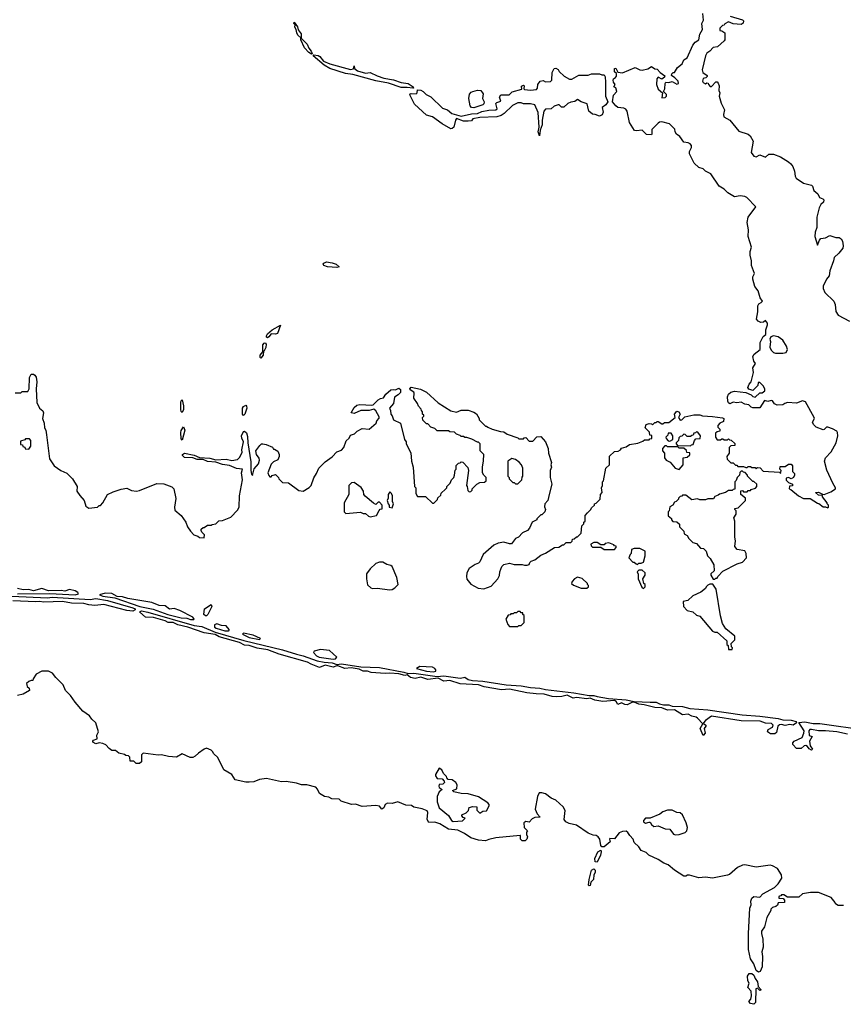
# Model space of a CAD drawing. Extents: x 2386423 to 2568864, y 578392 to 761999.
# Tile 368 of 454: x 2511304 to 2518450, y 695290 to 703839. Entities that reach past the tile are written whole.
import ezdxf

# ---------------------------------------------------------------- set-up
doc = ezdxf.new("R2010")
doc.units = 0

msp = doc.modelspace()

# ---------------------------------------------------------------- linework, layer by layer
at = {"layer": '0CON05XD'}
for points in [[(2517737, 701383), (2517750, 701395), (2517730, 701425), (2517711.2, 701485), (2517683.2, 701523.2), (2517664, 701585), (2517666, 701605), (2517680, 701635), (2517653.8, 701705), (2517653.6, 701746.4), (2517642, 701795), (2517642, 701825), (2517653.8, 701865), (2517624, 701955), (2517626.7, 702015), (2517617, 702077), (2517623.3, 702125), (2517690, 702215), (2517612.5, 702295), (2517595, 702303.3), (2517555, 702308.8), (2517505, 702300), (2517446.7, 702335), (2517415, 702366.2), (2517372, 702392), (2517301.7, 702501.7), (2517255, 702522.5), (2517233.6, 702543.6), (2517196.4, 702556.4), (2517155, 702592.5), (2517116.7, 702675), (2517116.7, 702695), (2517131.7, 702728.3), (2517132, 702745), (2517121.2, 702761.2), (2517105, 702770), (2517065, 702776.7), (2517031.2, 702825), (2517003.3, 702845), (2516991.2, 702865), (2516988.8, 702888.8), (2516942.5, 702935), (2516875, 702951.2), (2516855, 702948.8), (2516845, 702940), (2516790, 702885), (2516790, 702845), (2516785, 702840), (2516743, 702843), (2516705, 702880), (2516655, 702872.5), (2516637, 702877), (2516596.1, 702946.1), (2516574.1, 703044.1), (2516562, 703062), (2516545, 703070), (2516495, 703076), (2516475, 703089.4), (2516446.8, 703125), (2516455, 703183.3), (2516483.8, 703216.2), (2516476, 703246), (2516460, 703255), (2516470, 703275), (2516455, 703297.5), (2516451.9, 703315), (2516455, 703325.8), (2516474.2, 703335.8), (2516481.7, 703348.3), (2516480.7, 703370.7), (2516464.2, 703385), (2516464.2, 703415), (2516475, 703416.7), (2516493.3, 703383.3), (2516535, 703376.7), (2516645, 703423.3), (2516685, 703402.5), (2516705, 703400), (2516755, 703413.3), (2516785, 703432.5), (2516815, 703412.5), (2516835, 703410), (2516860.7, 703380.7), (2516901.7, 703351.7), (2516899.3, 703340.7), (2516875, 703322.5), (2516845, 703340), (2516832.5, 703325), (2516830, 703275), (2516843.3, 703235), (2516880, 703205), (2516875, 703160), (2516905, 703163.8), (2516916.7, 703175), (2516915, 703190), (2516890, 703215), (2516901.7, 703238.3), (2516903.3, 703285), (2516910, 703295), (2516935, 703292.5), (2516965, 703302.5), (2517005, 703280), (2517020, 703285), (2517017.5, 703305), (2516987.5, 703335), (2516960, 703355), (2516961.7, 703368.3), (2516975, 703380), (2516985, 703380), (2517012.5, 703425), (2517052.5, 703455), (2517065, 703490), (2517095, 703507.5), (2517143, 703617), (2517165, 703643.3), (2517197.5, 703665), (2517206.1, 703713.9), (2517227.5, 703755), (2517222.5, 703805), (2517237.5, 703835), (2517231.7, 703891.7)], [(2517468.3, 703868.3), (2517575, 703837.5), (2517585, 703830), (2517580.7, 703809.3), (2517565, 703797.5), (2517493.6, 703803.6), (2517455, 703820), (2517421.7, 703801.7), (2517415, 703790), (2517401.7, 703788.3), (2517380, 703765), (2517380, 703745), (2517395, 703742.5), (2517422.5, 703725), (2517422.5, 703665), (2517417.5, 703655), (2517358.3, 703601.7), (2517321.7, 703598.3), (2517292.5, 703565), (2517265, 703546.7), (2517254.2, 703525.8), (2517224.2, 703404.2), (2517231.2, 703381.2), (2517270, 703355), (2517270, 703345), (2517257, 703333), (2517235, 703327.5), (2517227.5, 703305), (2517235, 703292.5), (2517253, 703283), (2517265, 703290), (2517278.3, 703288.3), (2517280, 703275), (2517295, 703260), (2517305, 703260), (2517345, 703300), (2517355, 703300), (2517365, 703287.5), (2517372, 703265), (2517370, 703225), (2517378.8, 703205), (2517374, 703175), (2517378, 703155), (2517390, 703115), (2517420, 703055), (2517411.2, 703015), (2517413.3, 702995), (2517465, 702966.2), (2517542.1, 702872.1), (2517625, 702844.2), (2517641.3, 702831.3), (2517668.1, 702785), (2517650, 702685), (2517673, 702653), (2517695, 702646.7), (2517725, 702665.8), (2517773.6, 702646.4), (2517805, 702670.8), (2517845, 702670), (2517905, 702646.9), (2517974, 702605), (2517995, 702588), (2518010.6, 702565), (2518026.9, 702525), (2518030.9, 702480.9), (2518041.8, 702461.8), (2518105, 702419.2), (2518173, 702403), (2518182.5, 702392.5), (2518194.5, 702354.5), (2518227.5, 702327.5), (2518243.8, 702295), (2518273.6, 702283.6), (2518280, 702275), (2518276.7, 702255), (2518255, 702233.3), (2518241.4, 702205), (2518220, 702125), (2518219.2, 702035), (2518204.3, 701995), (2518202.5, 701955), (2518225, 701880), (2518242.5, 701925), (2518255, 701940), (2518295, 701943.8), (2518333.9, 701966.1), (2518385, 701948.8), (2518415, 701946.7), (2518432.5, 701935), (2518442.5, 701915), (2518450, 701875), (2518446.7, 701855), (2518409.7, 701810.3), (2518370, 701775), (2518365.7, 701745), (2518331.7, 701658.3), (2518325.8, 701615), (2518303.8, 701585), (2518276.1, 701523.9), (2518276.2, 701505), (2518289.3, 701469.3), (2518368.8, 701395), (2518378.8, 701365), (2518383.8, 701305), (2518405, 701274), (2518505, 701220.8)], [(2513835, 703540), (2513811.4, 703555), (2513775.6, 703595), (2513744, 703665), (2513742.5, 703682.5), (2513717.5, 703705), (2513707.5, 703725), (2513702.9, 703752.9), (2513690.8, 703775), (2513693, 703793), (2513683.8, 703805), (2513685, 703817.5), (2513715, 703776.7), (2513721.2, 703751.2), (2513745.8, 703715), (2513747.5, 703677.5), (2513797, 703627), (2513812.2, 703592.2), (2513834, 703565), (2513842.5, 703545), (2513835, 703540)], [(2514715, 703243.3), (2514665, 703251.2), (2514615, 703248.8), (2514505, 703288), (2514395, 703308), (2514195, 703364), (2514132.1, 703372.1), (2513995, 703415.8), (2513944.5, 703444.5), (2513851.2, 703525), (2513855, 703532.5), (2513895, 703528), (2513909.5, 703519.5), (2513939.7, 703479.7), (2513995, 703455.8), (2514175, 703406), (2514199.3, 703410.7), (2514205, 703437.5), (2514210, 703415), (2514234.3, 703394.3), (2514304.3, 703374.3), (2514345, 703380), (2514405, 703350), (2514462.1, 703332.1), (2514548, 703318), (2514615, 703294), (2514675.9, 703285.9), (2514717.5, 703255), (2514720, 703245), (2514715, 703243.3)], [(2515815, 702830), (2515803.6, 702865), (2515810, 702905), (2515803, 703033), (2515775, 703100), (2515735, 703107.5), (2515675, 703107.5), (2515655, 703117.5), (2515625, 703117.5), (2515580, 703095), (2515506.1, 703023.9), (2515481.7, 703008.3), (2515445, 702996.7), (2515295, 702990), (2515235, 702977.5), (2515225, 702960), (2515195, 702957.5), (2515155, 702957.5), (2515095, 702980), (2515084.2, 702965.8), (2515071.2, 702905), (2515056.9, 702893.1), (2515045, 702891.9), (2514968.8, 702935), (2514885, 702994), (2514835, 703008.8), (2514730, 703105), (2514688.8, 703185), (2514692.5, 703195), (2514701.7, 703198.3), (2514745.5, 703194.5), (2514754, 703205), (2514755, 703230), (2514785, 703225.8), (2514805, 703215.8), (2514830.6, 703190.6), (2514870.4, 703170.4), (2514971.1, 703071.1), (2515015.9, 703055.9), (2515054.4, 703024.4), (2515135, 703001.9), (2515225, 703020), (2515276.9, 703023.1), (2515315, 703041.1), (2515375, 703052.9), (2515435, 703056.7), (2515447.5, 703065), (2515435, 703110), (2515445, 703120), (2515478.3, 703131.7), (2515467.5, 703165), (2515480, 703185), (2515550, 703185), (2515578.3, 703211.7), (2515660, 703235), (2515658.3, 703261.7), (2515675, 703270), (2515680, 703265), (2515678.3, 703238.3), (2515685, 703232.5), (2515735, 703226.7), (2515787, 703233), (2515797.5, 703245), (2515800, 703275), (2515820, 703305), (2515845, 703310), (2515865, 703300), (2515908.3, 703301.7), (2515920, 703315), (2515925, 703380), (2515942.5, 703415), (2515955, 703417.5), (2515976.4, 703406.4), (2515985, 703390), (2516027, 703347), (2516075, 703322.5), (2516095, 703322.5), (2516155, 703357.5), (2516235, 703357.5), (2516265, 703370), (2516335, 703370), (2516355, 703360), (2516375, 703360), (2516383, 703343), (2516388.1, 703295), (2516385.6, 703175), (2516405.6, 703125), (2516389.5, 703100.5), (2516357.5, 703075), (2516366, 703035), (2516358.3, 703011.7), (2516335, 703000), (2516297, 703017), (2516275, 703017.5), (2516243.3, 703045), (2516233.6, 703083.6), (2516228.8, 703108.8), (2516174.2, 703124.2), (2516144.2, 703145.8), (2516121.7, 703128.3), (2516085, 703123.3), (2516059.3, 703110.7), (2516025, 703080), (2516005, 703080), (2515985, 703100), (2515975, 703100), (2515941.7, 703088.3), (2515913.9, 703066.1), (2515865, 703063.3), (2515850.8, 703045), (2515837.3, 702965), (2515838.2, 702925), (2515820.6, 702879.4), (2515815, 702830)], [(2515245, 703072.9), (2515225, 703075.6), (2515212, 703092), (2515201.5, 703155), (2515207.4, 703192.6), (2515220.7, 703209.3), (2515234.7, 703215.3), (2515275, 703227.3), (2515304.5, 703224.5), (2515324.4, 703195), (2515320, 703155), (2515333.1, 703125), (2515332.2, 703107.8), (2515321.8, 703098.2), (2515245, 703072.9)], [(2514055, 701685.8), (2513975, 701692.9), (2513943.6, 701703.6), (2513938.6, 701715), (2513943.9, 701726.1), (2513965, 701735.5), (2514015, 701729.1), (2514051.2, 701715), (2514075, 701692.5), (2514055, 701685.8)], [(2513413.6, 700156.4), (2513441.7, 700151.7), (2513498.3, 700128.3), (2513505, 700110), (2513515, 700110), (2513543, 700093), (2513556.7, 700065), (2513556.7, 700045), (2513543.9, 700016.1), (2513505, 699999.2), (2513485, 699980), (2513457.5, 699905), (2513465, 699880), (2513475, 699870), (2513485, 699870), (2513495, 699880), (2513525, 699890), (2513550, 699865), (2513551.7, 699851.7), (2513585, 699820), (2513635, 699817.5), (2513725, 699750), (2513765, 699746.7), (2513815, 699776.2), (2513833.8, 699795), (2513855, 699860), (2513880.7, 699899.3), (2513900, 699945), (2513955, 700000), (2514016.2, 700043.8), (2514055, 700086.7), (2514095, 700102.5), (2514117.5, 700125), (2514136.4, 700183.6), (2514162.5, 700205), (2514175, 700232.5), (2514208.3, 700241.7), (2514232.5, 700265), (2514275, 700290), (2514335.7, 700284.3), (2514397.5, 700335), (2514403, 700357), (2514421.7, 700378.3), (2514421.7, 700391.7), (2514393.6, 700443.6), (2514377, 700457), (2514335, 700446.7), (2514265, 700446.7), (2514205, 700420), (2514180, 700425), (2514207, 700473), (2514228.3, 700491.7), (2514255, 700497.5), (2514358.3, 700491.7), (2514370, 700495), (2514413, 700537), (2514435, 700550), (2514460, 700555), (2514482, 700588), (2514525.7, 700624.3), (2514545, 700629.2), (2514565, 700626), (2514595, 700640), (2514609.3, 700629.3), (2514608.6, 700601.4), (2514589.1, 700580.9), (2514555, 700560), (2514547.5, 700505), (2514512.5, 700465), (2514522, 700445), (2514523.8, 700413.8), (2514535, 700400), (2514547.5, 700365), (2514607, 700337), (2514643.3, 700195), (2514657.5, 700175), (2514657.5, 700155), (2514697, 700077), (2514702.5, 700005), (2514717.5, 699955), (2514730, 699785), (2514740, 699775), (2514740, 699725), (2514755, 699700), (2514825, 699700), (2514885, 699640), (2514898.3, 699641.7), (2514928.3, 699671.7), (2514931.7, 699688.3), (2514958.3, 699711.7), (2514961.7, 699728.3), (2514998.3, 699761.7), (2515010, 699775), (2515010, 699785), (2515040, 699815), (2515050, 699845), (2515070, 699865), (2515077, 699883), (2515083, 699927), (2515090, 699935), (2515091.7, 699968.3), (2515111.7, 699988.3), (2515125, 699990), (2515135, 700000), (2515148.3, 699998.3), (2515191.7, 699951.7), (2515197.5, 699925), (2515180, 699795), (2515187, 699787), (2515191.7, 699751.7), (2515205, 699740), (2515218.3, 699741.7), (2515230, 699755), (2515230, 699765), (2515270, 699805), (2515295, 699820), (2515337, 699823), (2515350, 699835), (2515350, 699865), (2515330, 699885), (2515320, 699905), (2515320, 699955), (2515328.3, 700008.3), (2515330, 700065), (2515300, 700095), (2515300, 700155), (2515285, 700170), (2515275, 700170), (2515227, 700197), (2515185, 700210), (2515165, 700210), (2515155, 700220), (2515135, 700220), (2515125, 700230), (2515095, 700240), (2515077, 700257), (2515035, 700260), (2515025, 700270), (2514925, 700270), (2514905, 700290), (2514871.7, 700301.7), (2514845, 700330), (2514835, 700330), (2514801.7, 700361.7), (2514800, 700385), (2514810, 700395), (2514810, 700405), (2514800, 700415), (2514800, 700435), (2514790, 700445), (2514788.3, 700458.3), (2514763, 700483), (2514757, 700507), (2514723, 700553), (2514727.5, 700595), (2514722.5, 700605), (2514691.4, 700625), (2514689.2, 700635), (2514701.1, 700648.9), (2514781.4, 700631.4), (2514834.2, 700604.2), (2514935, 700512.5), (2515045, 700442.5), (2515095, 700432.5), (2515135, 700447.5), (2515195, 700447.5), (2515245, 700430), (2515266.4, 700416.4), (2515290, 700375), (2515290, 700365), (2515345, 700310), (2515355, 700310), (2515365, 700300), (2515403.6, 700283.6), (2515475, 700262.5), (2515505, 700260), (2515535, 700240), (2515627.5, 700207.5), (2515635, 700200), (2515675, 700200), (2515681.7, 700208.3), (2515695, 700210), (2515725, 700180), (2515755, 700180), (2515791.7, 700218.3), (2515825, 700220), (2515867.5, 700175), (2515890, 700115), (2515892.5, 700075), (2515917.5, 699995), (2515912.5, 699975), (2515917.5, 699955), (2515907.5, 699925), (2515907.5, 699865), (2515920, 699805), (2515897.5, 699715), (2515887, 699663), (2515860, 699635), (2515858.3, 699608.3), (2515867.5, 699585), (2515860, 699565), (2515835, 699540), (2515825, 699540), (2515790, 699505), (2515790, 699495), (2515750, 699475), (2515727, 699423), (2515710, 699405), (2515667, 699383), (2515633, 699347), (2515607, 699333), (2515571.7, 699288.3), (2515555, 699287.5), (2515505, 699302.5), (2515455, 699292.5), (2515417.5, 699275), (2515325, 699196.2), (2515297, 699133), (2515285, 699120), (2515255, 699110), (2515202.5, 699075), (2515183.3, 699035), (2515180, 699005), (2515185, 698980), (2515217, 698937), (2515283, 698903), (2515331.7, 698898.3), (2515395, 698920), (2515452.5, 698985), (2515467, 699013), (2515470, 699045), (2515488.3, 699091.7), (2515505, 699110), (2515555, 699120), (2515595, 699107.5), (2515665, 699110), (2515685, 699102.5), (2515707, 699103), (2515725, 699110), (2515730, 699125), (2515743, 699137), (2515775, 699150), (2515825, 699190), (2515865, 699207.5), (2515943, 699257), (2515981.7, 699258.3), (2516015, 699280), (2516025, 699280), (2516045, 699300), (2516085, 699300), (2516098.3, 699311.7), (2516101.7, 699328.3), (2516115, 699330), (2516135, 699350), (2516145, 699350), (2516175, 699380), (2516180, 699445), (2516198.3, 699461.7), (2516200, 699475), (2516210, 699485), (2516210, 699535), (2516231.7, 699558.3), (2516260, 699585), (2516265, 699600), (2516290, 699625), (2516290, 699635), (2516305, 699640), (2516340, 699675), (2516343, 699717), (2516357.5, 699735), (2516352.5, 699775), (2516360, 699795), (2516360, 699825), (2516370, 699835), (2516390, 699945), (2516420, 699975), (2516421.7, 700048.3), (2516465, 700090), (2516497, 700093), (2516516.4, 700103.6), (2516525, 700120), (2516565, 700130), (2516595, 700150), (2516667, 700163), (2516711.7, 700178.3), (2516725, 700190), (2516765, 700190), (2516771.7, 700198.3), (2516788.3, 700201.7), (2516788.3, 700228.3), (2516771.7, 700231.7), (2516768.3, 700258.3), (2516730, 700295), (2516740, 700325), (2516765, 700332.5), (2516785, 700330), (2516795, 700320), (2516815, 700340), (2516825, 700340), (2516835, 700350), (2516845, 700350), (2516875, 700330), (2516885, 700330), (2516898.3, 700341.7), (2516935, 700342.5), (2516992.5, 700385), (2516986.7, 700415), (2517005, 700440), (2517023, 700433), (2517033.3, 700415), (2517020, 700385), (2517035, 700362.5), (2517050, 700365), (2517075, 700390), (2517152.5, 700407.5), (2517205, 700407.5), (2517228.3, 700398.3), (2517315, 700392.5), (2517401.2, 700381.2), (2517412.5, 700375), (2517409.3, 700350.7), (2517380, 700335), (2517360, 700315), (2517361.7, 700301.7), (2517380, 700285), (2517380, 700265), (2517355, 700260), (2517341.7, 700248.3), (2517340, 700215), (2517355, 700190), (2517385, 700190), (2517395, 700200), (2517405, 700200), (2517415, 700190), (2517445, 700190), (2517455, 700200), (2517461.7, 700191.7), (2517478.3, 700188.3), (2517508.3, 700158.3), (2517508.3, 700141.7), (2517475, 700140), (2517460, 700125), (2517460, 700075), (2517440, 700045), (2517441.7, 700021.7), (2517475, 699990), (2517495, 699990), (2517515, 699970), (2517525, 699970), (2517535, 699960), (2517585, 699960), (2517605, 699950), (2517615, 699950), (2517625, 699960), (2517645, 699960), (2517655, 699950), (2517685, 699950), (2517695, 699940), (2517705, 699950), (2517728.3, 699948.3), (2517755, 699920), (2517895, 699910), (2517905, 699900), (2517910, 699925), (2517900, 699935), (2517901.7, 699958.3), (2517945, 699960), (2517975, 699980), (2517998.3, 699978.3), (2518010, 699965), (2518010, 699915), (2518025, 699900), (2518027.5, 699885), (2518016.4, 699863.6), (2517997, 699853), (2517975, 699862.5), (2517953, 699857), (2517955, 699840), (2517975, 699820), (2518010, 699805), (2518008.3, 699791.7), (2517981.7, 699788.3), (2517980, 699765), (2517995, 699760), (2518060, 699705), (2518105, 699682.5), (2518161.7, 699681.7), (2518225, 699640), (2518238.3, 699638.3), (2518275, 699610), (2518295, 699610), (2518315, 699600), (2518320, 699605), (2518320, 699625), (2518310, 699635), (2518310, 699645), (2518270, 699695), (2518268.3, 699708.3), (2518235, 699710), (2518210, 699735), (2518235, 699737.5), (2518268.3, 699718.3), (2518285, 699717.5), (2518340.7, 699739.3), (2518382.5, 699765), (2518383.3, 699775), (2518358.8, 699815), (2518308.3, 699928.3), (2518286.7, 700005), (2518296.7, 700035), (2518345, 700088), (2518388.9, 700165), (2518402.9, 700225), (2518398.8, 700255), (2518392.5, 700265), (2518355, 700286.7), (2518315, 700300), (2518305, 700300), (2518285, 700280), (2518275, 700277.5), (2518215, 700300), (2518190, 700325), (2518182.5, 700345), (2518200, 700375), (2518197.5, 700385), (2518120.7, 700520.7), (2518095, 700530), (2518045, 700510), (2517965, 700516.2), (2517942.5, 700505), (2517925, 700494), (2517875, 700491.4), (2517854.3, 700504.3), (2517835, 700530), (2517825, 700532.5), (2517795, 700523.3), (2517765, 700532.5), (2517725, 700470), (2517665, 700470), (2517650, 700475), (2517630, 700495), (2517595, 700502), (2517565, 700519.2), (2517525, 700511.1), (2517495, 700517.8), (2517465, 700503.8), (2517452.7, 700512.7), (2517447.3, 700527.3), (2517443.8, 700565), (2517452.7, 700587.3), (2517475, 700603.8), (2517505, 700613.3), (2517605, 700602.5), (2517650.8, 700580.8), (2517665, 700566.2), (2517685, 700562), (2517725, 700600), (2517745, 700600), (2517770, 700615), (2517770, 700635), (2517755, 700660), (2517725, 700690), (2517711.7, 700688.3), (2517708.3, 700661.7), (2517665, 700620), (2517630, 700630), (2517622.5, 700645), (2517633.3, 700675), (2517651.2, 700695), (2517670, 700775), (2517666.2, 700815), (2517687.5, 700855), (2517673.8, 700875), (2517666.2, 700915), (2517676.1, 700933.9), (2517730, 700975), (2517730, 701035), (2517755, 701087.5), (2517777.5, 701105), (2517776.7, 701145), (2517791.7, 701188.3), (2517792.5, 701205), (2517775.9, 701225.9), (2517757.3, 701212.7), (2517735, 701210), (2517710.6, 701220.6), (2517697.8, 701237.8), (2517708.3, 701301.7), (2517708.7, 701355), (2517718.1, 701371.9), (2517737, 701383)], [(2513455, 701075.8), (2513445, 701083.3), (2513444.5, 701095), (2513455, 701110.6), (2513494.6, 701145.4), (2513567.3, 701187.3), (2513540.6, 701115), (2513525, 701108.7), (2513485, 701110.6), (2513465, 701084.4), (2513455, 701075.8)], [(2517925, 700942.5), (2517955, 700950), (2517966.7, 700975), (2517956.7, 701005), (2517925, 701057.5), (2517885, 701086.2), (2517845, 701093.8), (2517820, 701085), (2517812.5, 701065), (2517817.5, 701045), (2517812.5, 700995), (2517825, 700970), (2517845, 700950), (2517863, 700943), (2517925, 700942.5)], [(2513395, 700900), (2513390, 700905), (2513391.5, 700925), (2513414, 700956), (2513414.5, 701015), (2513425, 701029.2), (2513435, 701032), (2513442.7, 701022.7), (2513438.5, 700991.5), (2513425, 700963.3), (2513418.3, 700961.7), (2513417.3, 700925), (2513395, 700900)], [(2511265, 700600), (2511315, 700600), (2511325, 700610), (2511375, 700610), (2511387.5, 700635), (2511388.3, 700731.7), (2511405, 700760), (2511425, 700760), (2511435, 700752.5), (2511446.7, 700735), (2511452.5, 700695), (2511446.7, 700635), (2511452.5, 700515), (2511477.5, 700465), (2511504, 700444), (2511511.2, 700425), (2511502.5, 700375), (2511517, 700337), (2511520, 700295), (2511530, 700275), (2511537.5, 700235), (2511562.5, 700025), (2511602.5, 699965), (2511662.5, 699925), (2511712.3, 699902.3), (2511763, 699853), (2511803.8, 699785), (2511800, 699745), (2511825, 699706.2), (2511863.8, 699665), (2511876.7, 699615), (2511905, 699596.7), (2511980, 699605), (2511995, 699620), (2512005, 699620), (2512026.1, 699643.9), (2512065, 699717.5), (2512115, 699740), (2512185, 699763.3), (2512235, 699770), (2512275, 699750), (2512316.4, 699746.4), (2512345, 699752), (2512495, 699812.5), (2512555, 699810), (2512625, 699782), (2512642, 699765), (2512657.7, 699682.3), (2512648.6, 699605), (2512651.3, 699581.3), (2512706.2, 699535), (2512746.2, 699475), (2512760, 699435), (2512785, 699397.5), (2512815, 699367.5), (2512850, 699355), (2512865, 699342.5), (2512905, 699340), (2512907.5, 699365), (2512885, 699390), (2512880, 699405), (2512880, 699415), (2512895, 699430), (2512905, 699430), (2512935, 699450), (2512965, 699450), (2512973, 699457), (2513007, 699463), (2513033, 699487), (2513065, 699490), (2513135, 699520), (2513195, 699580), (2513207.5, 699605), (2513212.5, 699705), (2513236.2, 699845), (2513230, 699905), (2513237.5, 699935), (2513185, 699941.2), (2513125, 699968.6), (2513065, 699977.5), (2513005, 699998), (2512935, 700002.9), (2512895, 700020.8), (2512845, 700021.4), (2512806, 700036), (2512735, 700037.1), (2512716, 700055), (2512716.7, 700065), (2512733.9, 700076.1), (2512817, 700057), (2512865, 700037.5), (2512955, 700031.4), (2513005, 700018.6), (2513095, 700022.9), (2513145, 700012.5), (2513195, 700020), (2513215, 700040), (2513233.3, 700085), (2513232, 700105), (2513245.6, 700175), (2513230.8, 700205), (2513230, 700225), (2513245, 700263.3), (2513255, 700266.7), (2513270.9, 700250.9), (2513280.2, 700220.2), (2513282.7, 700165), (2513310.6, 700000.6), (2513308.8, 699925), (2513315, 699892.5), (2513325, 699880), (2513340, 699940), (2513375, 699981.2), (2513383.8, 700013.8), (2513380.7, 700030.7), (2513357.5, 700065), (2513353.8, 700095), (2513388.3, 700141.7), (2513402.5, 700155), (2513413.6, 700156.4)], [(2512715, 700427.5), (2512705, 700437.5), (2512701.9, 700455), (2512702.2, 700515), (2512705, 700530), (2512715, 700537.5), (2512726.9, 700485), (2512725.5, 700454.5), (2512715, 700427.5)], [(2513245, 700403.3), (2513238.6, 700415), (2513237.5, 700465), (2513245, 700481.4), (2513265, 700492), (2513272.4, 700482.4), (2513273.6, 700465), (2513258.1, 700415), (2513245, 700403.3)], [(2512715, 700187.5), (2512705, 700200), (2512701.5, 700255), (2512705, 700271.2), (2512725, 700302.5), (2512735.6, 700275), (2512715, 700187.5)], [(2516945, 700180), (2516970, 700195), (2516970, 700225), (2516955, 700250), (2516931.7, 700248.3), (2516928.3, 700231.7), (2516910, 700215), (2516911.7, 700201.7), (2516931.7, 700181.7), (2516945, 700180)], [(2517125, 700140), (2517131.7, 700148.3), (2517148.3, 700151.7), (2517160, 700185), (2517171.7, 700198.3), (2517208.3, 700201.7), (2517210, 700225), (2517188.3, 700258.3), (2517175, 700260), (2517168.3, 700251.7), (2517151.7, 700248.3), (2517148.3, 700231.7), (2517135, 700230), (2517125, 700220), (2517095, 700220), (2517078.3, 700238.3), (2517065, 700240), (2517048.3, 700221.7), (2517035, 700220), (2517021.7, 700208.3), (2517020, 700185), (2517000, 700165), (2517000, 700155), (2517011.7, 700141.7), (2517125, 700140)], [(2511385, 700110), (2511400, 700135), (2511400, 700185), (2511388.3, 700198.3), (2511355, 700200), (2511348.3, 700191.7), (2511311.7, 700178.3), (2511311.7, 700151.7), (2511328.3, 700148.3), (2511331.7, 700131.7), (2511348.3, 700128.3), (2511351.7, 700111.7), (2511385, 700110)], [(2517025, 699932.5), (2517060, 699975), (2517060, 700035), (2517095, 700040), (2517118.3, 700061.7), (2517118.3, 700078.3), (2517091.7, 700081.7), (2517088.3, 700098.3), (2517065, 700120), (2517025, 700120), (2517015, 700130), (2516925, 700130), (2516915, 700140), (2516901.7, 700138.3), (2516880, 700115), (2516880, 700095), (2516900, 700075), (2516900, 700035), (2516913, 700013), (2516948.3, 699998.3), (2516990, 699945), (2517025, 699932.5)], [(2515625, 699810), (2515660, 699845), (2515663, 699867), (2515670, 699875), (2515670, 699945), (2515657.5, 699975), (2515636.4, 699996.4), (2515605, 700020), (2515575, 700030), (2515540, 700005), (2515540, 699875), (2515550, 699865), (2515551.7, 699851.7), (2515581.7, 699821.7), (2515595, 699820), (2515605, 699810), (2515625, 699810)], [(2517335, 698980), (2517345, 698990), (2517355, 698990), (2517360, 699005), (2517405, 699050), (2517530, 699115), (2517575, 699127.5), (2517610, 699165), (2517607.5, 699205), (2517596.4, 699226.4), (2517528.3, 699238.3), (2517507.5, 699265), (2517513.3, 699315), (2517507.5, 699345), (2517507.5, 699485), (2517500, 699515), (2517520, 699545), (2517520, 699575), (2517510, 699585), (2517510, 699595), (2517538.3, 699601.7), (2517600, 699665), (2517600, 699685), (2517560, 699715), (2517561.7, 699748.3), (2517575, 699750), (2517585, 699740), (2517615, 699740), (2517625, 699750), (2517645, 699750), (2517651.7, 699758.3), (2517688.3, 699771.7), (2517700, 699785), (2517700, 699805), (2517675, 699830), (2517665, 699830), (2517620, 699875), (2517620, 699885), (2517598.3, 699908.3), (2517585, 699910), (2517575, 699920), (2517565, 699920), (2517551.7, 699908.3), (2517550, 699885), (2517530, 699865), (2517521.7, 699838.3), (2517510, 699825), (2517508.3, 699761.7), (2517495, 699760), (2517485, 699750), (2517455, 699750), (2517427, 699733), (2517375, 699720), (2517365, 699710), (2517335, 699700), (2517325, 699680), (2517275, 699680), (2517255, 699670), (2517205, 699670), (2517185, 699680), (2517135, 699670), (2517085, 699710), (2517055, 699710), (2517048.3, 699701.7), (2517035, 699700), (2517020, 699685), (2517020, 699675), (2517000, 699655), (2516985, 699650), (2516970, 699625), (2516945, 699610), (2516940, 699575), (2516930, 699565), (2516931.7, 699531.7), (2516958.3, 699508.3), (2516960, 699495), (2516971.7, 699481.7), (2517005, 699480), (2517028.3, 699458.3), (2517030, 699435), (2517067, 699397), (2517070, 699375), (2517095, 699360), (2517110, 699335), (2517145, 699300), (2517175, 699290), (2517211.7, 699251.7), (2517237, 699247), (2517260, 699225), (2517273, 699183), (2517295, 699160), (2517326.7, 699105), (2517330, 699055), (2517301.7, 699028.3), (2517300, 699015), (2517321.7, 698981.7), (2517335, 698980)], [(2514345, 699523.3), (2514400, 699535), (2514421.7, 699578.3), (2514431.7, 699588.3), (2514448.3, 699591.7), (2514450, 699625), (2514425, 699650), (2514415, 699650), (2514395, 699630), (2514375, 699642.5), (2514300.7, 699700.7), (2514290, 699715), (2514287.5, 699745), (2514266.4, 699776.4), (2514205, 699820), (2514181.7, 699818.3), (2514160, 699795), (2514160, 699715), (2514120, 699645), (2514120, 699565), (2514135, 699550), (2514261.7, 699561.7), (2514285, 699552.5), (2514305, 699552.5), (2514329.3, 699529.3), (2514345, 699523.3)], [(2514535, 699600), (2514547.5, 699635), (2514540, 699655), (2514537.5, 699705), (2514530, 699725), (2514515, 699740), (2514500, 699715), (2514500, 699685), (2514492.5, 699665), (2514500, 699635), (2514510, 699625), (2514510, 699605), (2514535, 699600)], [(2516465, 699240), (2516480, 699255), (2516478.3, 699268.3), (2516465, 699270), (2516458.3, 699278.3), (2516415, 699297.5), (2516385, 699290), (2516375, 699280), (2516345, 699280), (2516315, 699300), (2516285, 699300), (2516260, 699285), (2516261.7, 699271.7), (2516275, 699260), (2516345, 699260), (2516375, 699240), (2516465, 699240)], [(2516665, 699110), (2516675, 699120), (2516695, 699120), (2516715, 699130), (2516730, 699185), (2516730, 699225), (2516685, 699247.5), (2516635, 699247.5), (2516611.7, 699238.3), (2516610, 699205), (2516600, 699195), (2516590, 699165), (2516625, 699130), (2516635, 699130), (2516653, 699113), (2516665, 699110)], [(2514515, 698887.5), (2514535, 698892.5), (2514560, 698905), (2514587.5, 698935), (2514577, 698997), (2514535, 699090), (2514525, 699100), (2514488.3, 699108.3), (2514455, 699130), (2514425, 699130), (2514393, 699117), (2514345, 699070), (2514313, 699027), (2514312.5, 698985), (2514323, 698933), (2514350, 698905), (2514365, 698900), (2514405, 698902.5), (2514515, 698887.5)], [(2516715, 698900), (2516730, 698915), (2516730, 698935), (2516720, 698945), (2516710, 698985), (2516730, 699015), (2516730, 699035), (2516705, 699060), (2516675, 699060), (2516662.5, 699045), (2516670, 699025), (2516670, 698985), (2516701.7, 698911.7), (2516715, 698900)], [(2516225, 698902.5), (2516240, 698915), (2516240, 698925), (2516230, 698935), (2516230, 698945), (2516185, 698987.5), (2516145, 698997.5), (2516117, 698983), (2516098.3, 698961.7), (2516093, 698943), (2516108.3, 698928.3), (2516175, 698902.5), (2516225, 698902.5)], [(2511785, 698844.3), (2511814.2, 698855), (2511808.6, 698865), (2511785, 698879.5), (2511735, 698892.5), (2511695, 698878.1), (2511665, 698882.7), (2511555, 698879.6), (2511495, 698900.5), (2511425, 698880.8), (2511385, 698892.5), (2511335, 698888.2), (2511285, 698899.1)], [(2512785, 698630.4), (2512815, 698631.2), (2512818.8, 698635), (2512805, 698650), (2512695, 698710), (2512645, 698725.7), (2512605, 698720), (2512565, 698750.8), (2512515, 698751.2), (2512449.6, 698779.6), (2512243.6, 698813.6), (2512195, 698828.9), (2512150.6, 698830.6), (2512105, 698858.2), (2512045, 698861.1), (2511997.5, 698845), (2512026.7, 698835), (2512128.9, 698818.9), (2512345.3, 698744.7), (2512461.6, 698721.6), (2512589.2, 698675), (2512704.4, 698645.6), (2512755, 698642.9), (2512785, 698630.4)], [(2517485, 698370), (2517487.5, 698385), (2517480, 698395), (2517478.3, 698421.7), (2517510, 698455), (2517507.5, 698485), (2517430.7, 698550.7), (2517402.5, 698595), (2517383.6, 698663.6), (2517346.7, 698895), (2517318.3, 698938.3), (2517293, 698937), (2517275, 698930), (2517260, 698915), (2517255, 698900), (2517215, 698867.5), (2517145, 698837.5), (2517100, 698795), (2517061.7, 698788.3), (2517063, 698743), (2517095, 698710), (2517145, 698697.5), (2517175, 698670), (2517205, 698660), (2517315, 698530), (2517335, 698520), (2517355, 698520), (2517440, 698445), (2517440, 698415), (2517450, 698405), (2517455, 698370), (2517485, 698370)], [(2511235, 698832.3), (2511545, 698819.4), (2511586.4, 698823.6), (2511915, 698805.5), (2511965, 698812.6), (2512065, 698797.1), (2512286.5, 698733.5), (2512306.2, 698725), (2512306.9, 698715), (2512285, 698704.1)], [(2512285, 698704.1), (2512235, 698710.2), (2512035, 698760.4), (2511955, 698753.1), (2511905, 698757.3), (2511860.6, 698770.6), (2511755, 698772.5), (2511675, 698786.6), (2511515, 698781.9), (2511475, 698788.1), (2511445, 698784.4), (2511245, 698793.3)], [(2511285, 698853.5), (2511565, 698855.5), (2511785, 698844.3)], [(2517235, 697622.5), (2517207.5, 697685), (2517230, 697725), (2517185, 697775.7), (2517173.4, 697783.4), (2517135, 697790.9), (2517105, 697809.5), (2517055, 697803.3), (2516985, 697845.3), (2516925, 697844.3), (2516875, 697863.5), (2516815, 697865.6), (2516721, 697891), (2516675, 697896.5), (2516635, 697912.7), (2516615, 697910.4), (2516575, 697891.3), (2516553.4, 697893.4), (2516525, 697906.2), (2516495, 697892.5), (2516479.7, 697919.7), (2516465, 697929.1), (2516365, 697919.8), (2516295, 697931.6), (2516255, 697949.4), (2516225, 697941.6), (2516135, 697954.2), (2516105, 697949), (2516055, 697975.3), (2516007.7, 697962.3), (2515965, 697959), (2515925, 697962.9), (2515855, 697981.4), (2515785, 697986.9), (2515705, 697994.3), (2515555, 698025.8), (2515485, 698020), (2515335, 698047.3), (2515285, 698064.2), (2515125, 698073.3), (2515035, 698100.5), (2514984.8, 698094.8), (2514935, 698121.9), (2514845, 698110.9), (2514785, 698130.3), (2514735, 698119), (2514695, 698128.6), (2514665, 698149.4), (2514645, 698143.4), (2514595, 698158.2), (2514515.8, 698165.8), (2514475, 698161.6), (2514355, 698170.5), (2514322.6, 698182.6), (2514285, 698183.7), (2514248.7, 698198.7), (2514180.3, 698210.3), (2514125, 698206.2), (2514065, 698228.6), (2514055, 698230), (2514025, 698217.4), (2513955, 698234.8), (2513905, 698215.7), (2513832.5, 698242.5), (2513801.8, 698261.8), (2513555, 698329.3), (2513458, 698368), (2513365, 698382.8), (2513295, 698405.8), (2513255, 698408.8), (2513210.3, 698430.3), (2513035, 698481.7), (2513001, 698501), (2512905, 698515.7), (2512763.5, 698563.5), (2512675, 698584.5), (2512636, 698604), (2512593.7, 698603.7), (2512565, 698619.5), (2512465, 698648.5), (2512395, 698651.8), (2512347.5, 698695), (2512348.8, 698701.2), (2512360, 698705), (2512417.1, 698695), (2512818.6, 698578.6), (2512885, 698570.6), (2513001.5, 698521.5), (2513249.8, 698449.8), (2513583, 698367), (2513705, 698328.7), (2513765, 698316), (2513885, 698271.9), (2513945, 698259.2), (2514015.8, 698255), (2514055, 698240.8), (2514095, 698246.5), (2514265, 698219.5), (2514425, 698214.1), (2514637.5, 698175), (2514675, 698162.5), (2514725, 698164.8), (2514925, 698135.9), (2514985, 698141.9), (2515125, 698121), (2515155, 698128.4), (2515165, 698129.1), (2515195, 698109.1), (2515231.5, 698101.5), (2515323.8, 698095), (2515525, 698064), (2515653.8, 698055), (2515735, 698039.4), (2515816, 698036), (2515865, 698023.2), (2516111.2, 697995), (2516245, 697971.9), (2516285, 697971.6), (2516315, 697961.5), (2516414, 697946), (2516565, 697933.1), (2516635, 697917.8), (2516775, 697911.9), (2516825, 697914.7), (2516855, 697898.8), (2516890.6, 697890.6), (2516935, 697889.2), (2516965, 697879.5), (2517055, 697875.4), (2517119, 697859), (2517275, 697846.4), (2517573.2, 697803.2), (2517725, 697791.3), (2517885, 697770.2), (2517925, 697758.8), (2517996.8, 697756.8), (2518040, 697745), (2518044.5, 697735), (2518015, 697712.7), (2517985, 697718.1), (2517945, 697709.3), (2517915, 697720), (2517895, 697717.3), (2517881.5, 697705), (2517870, 697650), (2517855, 697639.5), (2517817.3, 697637.3), (2517791.2, 697655), (2517798.8, 697675), (2517836.2, 697696.2), (2517840.4, 697715), (2517828.1, 697728.1), (2517775, 697730.7), (2517727.7, 697747.7), (2517562.6, 697752.6), (2517305, 697792.2), (2517254.3, 697755), (2517236.7, 697735), (2517237.5, 697727.5), (2517256.2, 697715), (2517258, 697705), (2517242.5, 697685), (2517250, 697645), (2517235, 697622.5)], [(2512925, 698663.8), (2512915, 698663.8), (2512900.5, 698675), (2512907, 698723), (2512965, 698760), (2512972.5, 698745), (2512937.5, 698675), (2512925, 698663.8)], [(2515625, 698570), (2515635, 698580), (2515655, 698580), (2515680, 698605), (2515680, 698665), (2515670, 698675), (2515668.3, 698688.3), (2515655, 698690), (2515645, 698700), (2515625, 698700), (2515615, 698690), (2515595, 698690), (2515585, 698680), (2515565, 698680), (2515558.3, 698671.7), (2515541.7, 698668.3), (2515522.5, 698635), (2515538.3, 698588.3), (2515555, 698570), (2515625, 698570)], [(2513085, 698532), (2513115, 698532.7), (2513121.2, 698535), (2513121.9, 698545), (2513096.1, 698576.1), (2513055, 698579.6), (2513015.5, 698594.5), (2512995.6, 698585), (2512995.5, 698565), (2513008.1, 698555), (2513085, 698532)], [(2513385, 698456.7), (2513393.3, 698465), (2513330, 698495), (2513245, 698511.2), (2513236.7, 698505), (2513293.8, 698475), (2513385, 698456.7)], [(2514023.4, 698286.6), (2514045, 698290.8), (2514056.7, 698305), (2513992.7, 698362.7), (2513915, 698369.2), (2513860, 698355), (2513853.3, 698345), (2513878.8, 698315), (2513903.8, 698305), (2514023.4, 698286.6)], [(2518453, 696147), (2518405, 696147.5), (2518381.7, 696161.7), (2518380, 696175), (2518345, 696217.5), (2518235, 696260), (2518165, 696260), (2518095, 696250), (2518065, 696220), (2517965, 696220), (2517935, 696240), (2517915, 696240), (2517908.3, 696231.7), (2517895, 696230), (2517890, 696225), (2517891.7, 696211.7), (2517928.3, 696208.3), (2517940, 696195), (2517940, 696175), (2517885, 696170), (2517878.3, 696151.7), (2517865, 696140), (2517835, 696130), (2517820, 696115), (2517820, 696105), (2517787.5, 696045), (2517766.2, 695963.8), (2517741.2, 695925), (2517738.8, 695905), (2517751.2, 695855), (2517753.3, 695785), (2517743.8, 695746.2), (2517750, 695705), (2517746.7, 695615), (2517730, 695575), (2517715, 695570), (2517694.2, 695584.2), (2517675, 695640), (2517643.3, 695685), (2517627.5, 695765), (2517627.5, 695905), (2517640, 696125), (2517650, 696155), (2517646.2, 696185), (2517655, 696212.5), (2517672.5, 696225), (2517725, 696220), (2517750.8, 696249.2), (2517852.5, 696305), (2517883.3, 696335), (2517917.5, 696385), (2517912.5, 696415), (2517879.3, 696469.3), (2517835, 696492.5), (2517815, 696496.7), (2517695, 696480), (2517595, 696500), (2517575, 696497.5), (2517531.7, 696478.3), (2517463, 696417), (2517445, 696410), (2517315, 696383.8), (2517255, 696392.5), (2517195, 696387.5), (2517115, 696412.5), (2517098.3, 696411.7), (2517085, 696402.5), (2517065, 696403.3), (2516984.2, 696454.2), (2516930.5, 696500.5), (2516893.3, 696516.7), (2516845, 696546.7), (2516763.9, 696583.9), (2516738.3, 696608.3), (2516696, 696626), (2516675, 696656.7), (2516636.7, 696695), (2516626.7, 696725), (2516596.7, 696755), (2516581.7, 696781.7), (2516565, 696792), (2516535, 696790.8), (2516505, 696778), (2516465, 696727.5), (2516425, 696730), (2516420, 696725), (2516428.3, 696701.7), (2516375, 696658), (2516355, 696656.7), (2516347.5, 696667.5), (2516337.5, 696725), (2516322.5, 696745), (2516305, 696756.7), (2516278.3, 696758.3), (2516236.4, 696776.4), (2516135, 696846), (2516070.7, 696860.7), (2516043.6, 696873.6), (2516027.5, 696895), (2516037, 696973), (2516020, 697005), (2515955, 697063.3), (2515915, 697078.8), (2515865, 697117.5), (2515835, 697127.5), (2515810, 697125), (2515797.5, 697095), (2515777.5, 696985), (2515793, 696943), (2515820, 696915), (2515775, 696912.5), (2515750.7, 696899.3), (2515725, 696870), (2515695, 696876.7), (2515678.8, 696865), (2515680, 696825), (2515710, 696795), (2515700, 696785), (2515700, 696765), (2515710, 696745), (2515705, 696722.5), (2515690.5, 696709.5), (2515665, 696709.2), (2515650, 696725), (2515650, 696755), (2515645, 696756.7), (2515435, 696734), (2515375, 696721.2), (2515345, 696708), (2515285, 696713.8), (2515217.5, 696735), (2515164.1, 696774.1), (2515105, 696802), (2515025, 696810), (2514948.2, 696858.2), (2514905, 696871.9), (2514855, 696869.2), (2514840, 696895), (2514845.8, 696955), (2514839.5, 696969.5), (2514795, 696987.5), (2514723, 697003), (2514705, 697016.7), (2514655, 697018), (2514585, 697047.5), (2514535, 697033.3), (2514495, 697037.5), (2514476.4, 697023.6), (2514463.3, 696995), (2514445, 696983.3), (2514425, 697010), (2514395, 697016.7), (2514275, 697007.5), (2514216.4, 697026.4), (2514183.6, 697023.6), (2514093, 697053), (2514075, 697070), (2514013.6, 697073.6), (2513985, 697087.5), (2513950, 697095), (2513905, 697120), (2513888.3, 697158.3), (2513874, 697175), (2513795, 697195.6), (2513750, 697195), (2513705, 697210), (2513615.9, 697224.1), (2513575, 697222.5), (2513445, 697250), (2513385, 697242), (2513335, 697221.2), (2513295, 697217.5), (2513265, 697217.5), (2513175, 697240), (2513143.9, 697283.9), (2513075.6, 697325.6), (2513022.3, 697432.3), (2512987.5, 697465), (2512977.5, 697485), (2512965, 697497.5), (2512925, 697513.3), (2512905, 697506.2), (2512855, 697471.2), (2512826.8, 697443.2), (2512805, 697433.8), (2512784.2, 697434.2), (2512715, 697463.3), (2512665, 697436.7), (2512595, 697441.2), (2512535.9, 697455.9), (2512505, 697453.8), (2512375, 697470), (2512360, 697455), (2512360, 697395), (2512345, 697380), (2512315, 697380), (2512295, 697400), (2512261.7, 697401.7), (2512260, 697435), (2512248.3, 697448.3), (2512225, 697450), (2512215, 697460), (2512165, 697470), (2512135, 697492.5), (2512103.8, 697493.8), (2512080, 697510), (2512051.7, 697541.7), (2512025, 697554.2), (2511995, 697558.8), (2511965, 697552), (2511940, 697565), (2511937.5, 697575), (2511945, 697582.5), (2511976.2, 697593.8), (2511973.9, 697626.1), (2511986.7, 697655), (2511964.1, 697734.1), (2511930, 697765), (2511910, 697795), (2511852.5, 697835), (2511785, 697912.5), (2511745, 697972.5), (2511702.5, 698015), (2511682.5, 698065), (2511617, 698127), (2511590, 698165), (2511555, 698182.5), (2511495, 698183.3), (2511447.5, 698155), (2511420, 698115), (2511418.3, 698101.7), (2511405, 698102.5), (2511385, 698093.3), (2511363.3, 698075), (2511369.3, 698049.3), (2511387.5, 698035), (2511390, 698015), (2511335, 697982.5), (2511285, 697972.5)], [(2514895, 698176.9), (2514915, 698182.9), (2514914.3, 698195), (2514905.6, 698205), (2514885, 698215.9), (2514775, 698222), (2514747.5, 698205), (2514835, 698182.7), (2514895, 698176.9)], [(2518485, 697635.6), (2518395, 697656.6), (2518294.8, 697665.2), (2518233.8, 697663.8), (2518175, 697676.4), (2518160, 697675), (2518149.6, 697665), (2518155, 697622.5), (2518180, 697615), (2518157.5, 697575), (2518163.3, 697533.3), (2518182.5, 697505), (2518175, 697497.5), (2518155, 697507.5), (2518139.3, 697529.3), (2518125, 697536.7), (2518110, 697535), (2518085, 697510), (2518045, 697510), (2518013.3, 697545), (2518010.7, 697559.3), (2518022.5, 697575), (2518094.2, 697605.8), (2518107.3, 697642.7), (2518109.6, 697665), (2518063.2, 697736.8), (2518115, 697741.5), (2518188.8, 697728.8), (2518245, 697727.7), (2518655, 697668.8)], [(2515065, 696877.5), (2515145, 696882.5), (2515170, 696905), (2515151.7, 696911.7), (2515140, 696925), (2515140, 696935), (2515177, 696953), (2515198.3, 696971.7), (2515205, 697000), (2515237, 697007), (2515270, 697005), (2515270, 696975), (2515295, 696950), (2515323, 696967), (2515355, 696970), (2515377, 697013), (2515376.7, 697025), (2515365, 697040), (2515285, 697090), (2515196.4, 697116.4), (2515135, 697120), (2515070, 697135), (2515060, 697145), (2515098.3, 697161.7), (2515100, 697195), (2515087.5, 697215), (2515055, 697240), (2515021.7, 697241.7), (2515010, 697255), (2515008.3, 697268.3), (2514980, 697295), (2514967.5, 697325), (2514945, 697340), (2514912.5, 697285), (2514913, 697273), (2514925, 697250), (2514968.3, 697248.3), (2514988.3, 697228.3), (2514990, 697215), (2514975, 697200), (2514945, 697197.5), (2514940, 697185), (2514943.6, 697173.6), (2514970, 697155), (2514942.5, 697135), (2514927.5, 697095), (2514927, 697047), (2514943.3, 696995), (2515025, 696930), (2515050, 696885), (2515065, 696877.5)], [(2516995, 696762), (2517025, 696763.8), (2517078.8, 696781.2), (2517093.6, 696796.4), (2517098, 696825), (2517087.1, 696865), (2517054.2, 696934.2), (2517035, 696951.2), (2517005, 696956), (2516965, 696976), (2516925.8, 696974.2), (2516885, 696961.2), (2516857.7, 696942.3), (2516775, 696907.5), (2516735, 696906.7), (2516717.5, 696885), (2516717.5, 696875), (2516735, 696862.5), (2516765, 696872.5), (2516775, 696870), (2516785, 696850), (2516805, 696832.5), (2516845, 696840), (2516905, 696813.8), (2516945, 696810), (2516977.7, 696767.7), (2516995, 696762)], [(2516315, 696524), (2516296, 696526), (2516294.3, 696555), (2516320, 696615), (2516345, 696627.5), (2516348.8, 696615), (2516342.9, 696585), (2516315, 696524)], [(2516245, 696317.5), (2516240, 696325), (2516244, 696375), (2516265.8, 696454.2), (2516285, 696466.2), (2516295.6, 696455.6), (2516297.1, 696435), (2516286, 696415), (2516281.4, 696375), (2516259.3, 696350.7), (2516255, 696322.5), (2516245, 696317.5)], [(2517675, 695290), (2517645, 695297.5), (2517630, 695315), (2517647.5, 695335), (2517652.5, 695365), (2517650, 695405), (2517622.5, 695435), (2517632.5, 695475), (2517623, 695493), (2517617.5, 695535), (2517632.5, 695557.5), (2517655, 695556.2), (2517674.2, 695544.2), (2517684, 695514), (2517706.7, 695485), (2517710, 695445), (2517737.5, 695415), (2517725, 695410), (2517705, 695430), (2517690, 695425), (2517687.5, 695305), (2517675, 695290)]]:
    msp.add_lwpolyline(points, dxfattribs=at)

doc.saveas('drawing.dxf')
